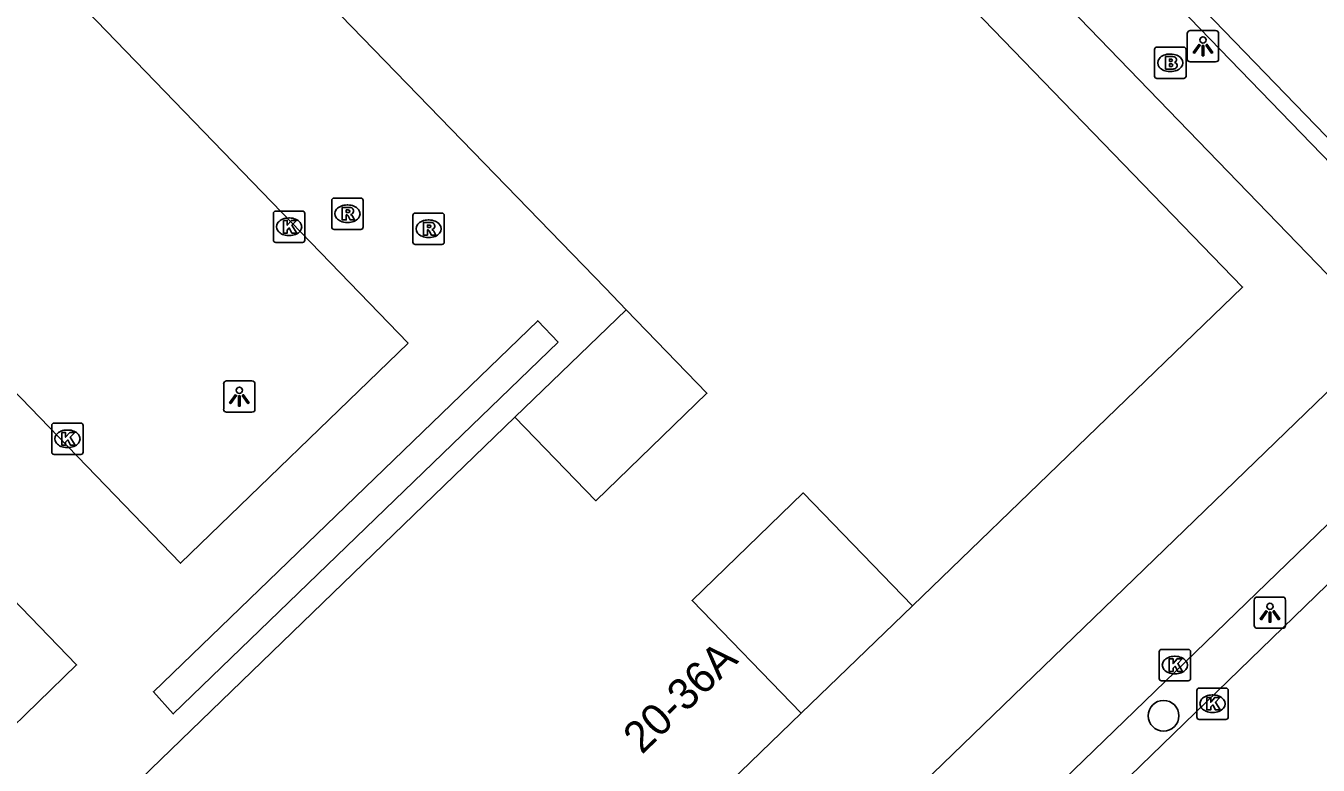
# Model space of a CAD drawing. Extents: x 157466 to 158888, y 383063 to 384677.
# Drawn here: x 158319.84 to 158361.01, y 383986.4 to 384009.96 of the extents above; entities that cross this region are included whole.
import ezdxf

# ---------------------------------------------------------------- set-up
doc = ezdxf.new("R2010")
doc.units = 0
for name, color, linetype in [('IMGEO_Boom', 7, 'Continuous'), ('IMGEO_Brandkraan', 7, 'Continuous'), ('IMGEO_Kolk', 7, 'Continuous'), ('IMGEO_Lichtpunt', 7, 'Continuous'), ('IMGEO_Pand', 7, 'Continuous'), ('IMGEO_Pand_nummerreeks', 7, 'Continuous'), ('IMGEO_Rijbaan_lokaal_open', 7, 'Continuous'), ('IMGEO_Rioolput', 7, 'Continuous'), ('IMGEO_Voetpad_open', 7, 'Continuous')]:
    doc.layers.add(name, color=color, linetype=linetype)

msp = doc.modelspace()

# ---------------------------------------------------------------- linework, layer by layer
at = {"layer": 'IMGEO_Boom'}
msp.add_circle((158356.084, 383987.974), 0.489, dxfattribs=at)
at = {"layer": 'IMGEO_Brandkraan'}
for p, q in [((158355.873, 384009.279), (158356.725, 384009.279)), ((158355.798, 384008.353), (158355.798, 384009.205)), ((158356.286, 384009.059), (158356.311, 384009.059)), ((158356.799, 384009.205), (158356.799, 384008.353)), ((158356.309, 384008.499), (158356.284, 384008.499)), ((158356.725, 384008.279), (158355.873, 384008.279))]:
    msp.add_line(p, q, dxfattribs=at)
for points in [[(158355.873, 384009.279), (158356.725, 384009.279)], [(158355.798, 384008.353), (158355.798, 384009.205)], [(158356.146, 384008.979), (158356.146, 384008.579), (158356.359, 384008.579)], [(158356.377, 384008.979), (158356.146, 384008.979)], [(158356.325, 384008.898), (158356.271, 384008.898), (158356.271, 384008.822)], [(158356.799, 384009.205), (158356.799, 384008.353)], [(158356.271, 384008.822), (158356.324, 384008.822)], [(158356.333, 384008.746), (158356.271, 384008.746), (158356.271, 384008.665)], [(158356.271, 384008.665), (158356.333, 384008.665)], [(158356.725, 384008.279), (158355.873, 384008.279)]]:
    msp.add_lwpolyline(points, dxfattribs=at)
for centre, radius, start, end in [((158355.875, 384009.203), 0.0765, 91.552, 178.448), ((158355.875, 384009.203), 0.0765, 91.552, 178.448), ((158356.723, 384009.203), 0.0765, 1.552, 88.448), ((158356.723, 384009.203), 0.0765, 1.552, 88.448), ((158356.326, 384008.86), 0.0379, 267.8285, 90.9355), ((158356.381, 384008.834), 0.145, 59.4692, 91.5367), ((158356.406, 384008.881), 0.0922, 285.5137, 58.1501), ((158356.334, 384008.705), 0.0404, 269.8759, 90.5077), ((158356.365, 384008.83), 0.251, 268.6676, 293.5347), ((158356.411, 384008.689), 0.105, 301.3115, 78.989), ((158355.875, 384008.355), 0.0765, 181.552, 268.448), ((158355.875, 384008.355), 0.0765, 181.552, 268.448), ((158356.723, 384008.355), 0.0765, 271.552, 358.448), ((158356.723, 384008.355), 0.0765, 271.552, 358.448)]:
    msp.add_arc(centre, radius, start, end, dxfattribs=at)
for centre, major_axis, ratio, start_param, end_param in [((158356.285, 384008.779), (-0.387, 0.002), 0.722429, 4.712389, 7.853982), ((158356.31, 384008.779), (-0.39, 0.002), 0.717154, 1.570796, 4.712389)]:
    msp.add_ellipse(centre, major_axis=major_axis, ratio=ratio, start_param=start_param, end_param=end_param, dxfattribs=at)
at = {"layer": 'IMGEO_Kolk'}
for p, q in [((158327.724, 384003.129), (158327.724, 384003.981)), ((158327.799, 384004.055), (158328.651, 384004.055)), ((158328.725, 384003.981), (158328.725, 384003.129)), ((158328.212, 384003.835), (158328.237, 384003.835)), ((158328.235, 384003.275), (158328.21, 384003.275)), ((158328.651, 384003.055), (158327.799, 384003.055)), ((158320.663, 383996.374), (158320.663, 383997.226)), ((158320.738, 383997.3), (158321.59, 383997.3)), ((158321.151, 383997.08), (158321.176, 383997.08)), ((158321.664, 383997.226), (158321.664, 383996.374)), ((158321.174, 383996.52), (158321.149, 383996.52)), ((158321.59, 383996.3), (158320.738, 383996.3)), ((158355.943, 383989.164), (158355.943, 383990.016)), ((158356.018, 383990.09), (158356.87, 383990.09)), ((158356.944, 383990.016), (158356.944, 383989.164)), ((158356.431, 383989.87), (158356.456, 383989.87)), ((158356.454, 383989.31), (158356.429, 383989.31)), ((158356.87, 383989.09), (158356.018, 383989.09)), ((158357.143, 383987.933), (158357.143, 383988.785)), ((158357.218, 383988.859), (158358.07, 383988.859)), ((158358.144, 383988.785), (158358.144, 383987.933)), ((158357.631, 383988.639), (158357.656, 383988.639)), ((158358.07, 383987.859), (158357.218, 383987.859)), ((158357.654, 383988.079), (158357.629, 383988.079))]:
    msp.add_line(p, q, dxfattribs=at)
for points in [[(158327.724, 384003.129), (158327.724, 384003.981)], [(158327.799, 384004.055), (158328.651, 384004.055)], [(158328.725, 384003.981), (158328.725, 384003.129)], [(158328.045, 384003.755), (158328.168, 384003.755), (158328.168, 384003.604), (158328.298, 384003.755), (158328.462, 384003.755), (158328.316, 384003.604), (158328.469, 384003.355), (158328.317, 384003.355), (158328.232, 384003.519), (158328.168, 384003.452), (158328.168, 384003.355), (158328.045, 384003.355), (158328.045, 384003.755)], [(158328.651, 384003.055), (158327.799, 384003.055)], [(158320.663, 383996.374), (158320.663, 383997.226)], [(158320.738, 383997.3), (158321.59, 383997.3)], [(158320.984, 383997), (158321.107, 383997), (158321.107, 383996.849), (158321.237, 383997), (158321.401, 383997), (158321.255, 383996.849), (158321.408, 383996.6), (158321.256, 383996.6), (158321.171, 383996.764), (158321.107, 383996.697), (158321.107, 383996.6), (158320.984, 383996.6), (158320.984, 383997)], [(158321.664, 383997.226), (158321.664, 383996.374)], [(158321.59, 383996.3), (158320.738, 383996.3)], [(158355.943, 383989.164), (158355.943, 383990.016)], [(158356.018, 383990.09), (158356.87, 383990.09)], [(158356.944, 383990.016), (158356.944, 383989.164)], [(158356.264, 383989.79), (158356.387, 383989.79), (158356.387, 383989.639), (158356.517, 383989.79), (158356.681, 383989.79), (158356.535, 383989.639), (158356.688, 383989.39), (158356.536, 383989.39), (158356.451, 383989.554), (158356.387, 383989.487), (158356.387, 383989.39), (158356.264, 383989.39), (158356.264, 383989.79)], [(158356.87, 383989.09), (158356.018, 383989.09)], [(158357.143, 383987.933), (158357.143, 383988.785)], [(158357.218, 383988.859), (158358.07, 383988.859)], [(158358.144, 383988.785), (158358.144, 383987.933)], [(158357.464, 383988.559), (158357.587, 383988.559), (158357.587, 383988.408), (158357.717, 383988.559), (158357.881, 383988.559), (158357.735, 383988.408), (158357.888, 383988.159), (158357.736, 383988.159), (158357.651, 383988.323), (158357.587, 383988.256), (158357.587, 383988.159), (158357.464, 383988.159), (158357.464, 383988.559)], [(158358.07, 383987.859), (158357.218, 383987.859)]]:
    msp.add_lwpolyline(points, dxfattribs=at)
for centre, start, end in [((158327.801, 384003.979), 91.552, 178.448), ((158327.801, 384003.979), 91.552, 178.448), ((158328.649, 384003.979), 1.552, 88.448), ((158328.649, 384003.979), 1.552, 88.448), ((158327.801, 384003.131), 181.552, 268.448), ((158327.801, 384003.131), 181.552, 268.448), ((158328.649, 384003.131), 271.552, 358.448), ((158328.649, 384003.131), 271.552, 358.448), ((158320.74, 383997.224), 91.552, 178.448), ((158320.74, 383997.224), 91.552, 178.448), ((158321.588, 383997.224), 1.552, 88.448), ((158321.588, 383997.224), 1.552, 88.448), ((158320.74, 383996.376), 181.552, 268.448), ((158320.74, 383996.376), 181.552, 268.448), ((158321.588, 383996.376), 271.552, 358.448), ((158321.588, 383996.376), 271.552, 358.448), ((158356.02, 383990.014), 91.552, 178.448), ((158356.02, 383990.014), 91.552, 178.448), ((158356.868, 383990.014), 1.552, 88.448), ((158356.868, 383990.014), 1.552, 88.448), ((158356.02, 383989.166), 181.552, 268.448), ((158356.02, 383989.166), 181.552, 268.448), ((158356.868, 383989.166), 271.552, 358.448), ((158356.868, 383989.166), 271.552, 358.448), ((158357.22, 383988.783), 91.552, 178.448), ((158357.22, 383988.783), 91.552, 178.448), ((158358.068, 383988.783), 1.552, 88.448), ((158358.068, 383988.783), 1.552, 88.448), ((158357.22, 383987.935), 181.552, 268.448), ((158357.22, 383987.935), 181.552, 268.448), ((158358.068, 383987.935), 271.552, 358.448), ((158358.068, 383987.935), 271.552, 358.448)]:
    msp.add_arc(centre, 0.0765, start, end, dxfattribs=at)
for centre, major_axis, ratio, start_param, end_param in [((158328.211, 384003.555), (-0.387, 0.002), 0.722429, 4.712389, 7.853982), ((158328.236, 384003.555), (-0.39, 0.002), 0.717154, 1.570796, 4.712389), ((158321.15, 383996.8), (-0.387, 0.002), 0.722429, 4.712389, 7.853982), ((158321.175, 383996.8), (-0.39, 0.002), 0.717154, 1.570796, 4.712389), ((158356.43, 383989.59), (-0.387, 0.002), 0.722429, 4.712389, 7.853982), ((158356.455, 383989.59), (-0.39, 0.002), 0.717154, 1.570796, 4.712389), ((158357.63, 383988.359), (-0.387, 0.002), 0.722429, 4.712389, 7.853982), ((158357.655, 383988.359), (-0.39, 0.002), 0.717154, 1.570796, 4.712389)]:
    msp.add_ellipse(centre, major_axis=major_axis, ratio=ratio, start_param=start_param, end_param=end_param, dxfattribs=at)
at = {"layer": 'IMGEO_Lichtpunt'}
for p, q in [((158356.841, 384009.71), (158356.841, 384008.903)), ((158356.841, 384009.71), (158356.841, 384008.903)), ((158357.743, 384009.805), (158356.935, 384009.805)), ((158357.743, 384009.805), (158356.935, 384009.805)), ((158357.837, 384008.903), (158357.837, 384009.71)), ((158357.837, 384008.903), (158357.837, 384009.71)), ((158356.935, 384008.809), (158357.743, 384008.809)), ((158356.935, 384008.809), (158357.743, 384008.809)), ((158327.043, 383998.643), (158326.235, 383998.643)), ((158327.043, 383998.643), (158326.235, 383998.643)), ((158326.141, 383998.548), (158326.141, 383997.741)), ((158326.141, 383998.548), (158326.141, 383997.741)), ((158327.137, 383997.741), (158327.137, 383998.548)), ((158327.137, 383997.741), (158327.137, 383998.548)), ((158326.235, 383997.647), (158327.043, 383997.647)), ((158326.235, 383997.647), (158327.043, 383997.647)), ((158358.974, 383991.663), (158358.974, 383990.856)), ((158358.974, 383991.663), (158358.974, 383990.856)), ((158359.876, 383991.758), (158359.068, 383991.758)), ((158359.876, 383991.758), (158359.068, 383991.758)), ((158359.97, 383990.856), (158359.97, 383991.663)), ((158359.97, 383990.856), (158359.97, 383991.663)), ((158359.068, 383990.762), (158359.876, 383990.762)), ((158359.068, 383990.762), (158359.876, 383990.762))]:
    msp.add_line(p, q, dxfattribs=at)
for points in [[(158357.215, 384009.374), (158357.254, 384009.346), (158357.066, 384009.084), (158357.028, 384009.111), (158357.215, 384009.374)], [(158357.317, 384009.326), (158357.364, 384009.326), (158357.364, 384009.004), (158357.317, 384009.004), (158357.317, 384009.326)], [(158357.427, 384009.346), (158357.465, 384009.373), (158357.652, 384009.111), (158357.613, 384009.083), (158357.427, 384009.346)], [(158326.515, 383998.212), (158326.554, 383998.184), (158326.366, 383997.922), (158326.328, 383997.949), (158326.515, 383998.212)], [(158326.617, 383998.164), (158326.664, 383998.164), (158326.664, 383997.842), (158326.617, 383997.842), (158326.617, 383998.164)], [(158326.727, 383998.184), (158326.765, 383998.211), (158326.952, 383997.949), (158326.913, 383997.921), (158326.727, 383998.184)], [(158359.348, 383991.327), (158359.387, 383991.299), (158359.199, 383991.037), (158359.161, 383991.064), (158359.348, 383991.327)], [(158359.45, 383991.279), (158359.497, 383991.279), (158359.497, 383990.957), (158359.45, 383990.957), (158359.45, 383991.279)], [(158359.56, 383991.299), (158359.598, 383991.326), (158359.785, 383991.064), (158359.746, 383991.036), (158359.56, 383991.299)]]:
    msp.add_lwpolyline(points, dxfattribs=at)
for centre in [(158357.34, 384009.508), (158326.64, 383998.346), (158359.473, 383991.461)]:
    msp.add_circle(centre, 0.0994, dxfattribs=at)
for centre, start, end in [((158356.935, 384009.71), 90, 180), ((158356.935, 384009.71), 90, 180), ((158357.743, 384009.71), 0, 90), ((158357.743, 384009.71), 0, 90), ((158356.935, 384008.903), 180, 270), ((158356.935, 384008.903), 180, 270), ((158357.743, 384008.903), 270, 0), ((158357.743, 384008.903), 270, 360), ((158326.235, 383998.548), 90, 180), ((158326.235, 383998.548), 90, 180), ((158327.043, 383998.548), 0, 90), ((158327.043, 383998.548), 0, 90), ((158326.235, 383997.741), 180, 270), ((158326.235, 383997.741), 180, 270), ((158327.043, 383997.741), 270, 0), ((158327.043, 383997.741), 270, 360), ((158359.068, 383991.663), 90, 180), ((158359.068, 383991.663), 90, 180), ((158359.876, 383991.663), 0, 90), ((158359.876, 383991.663), 0, 90), ((158359.068, 383990.856), 180, 270), ((158359.068, 383990.856), 180, 270), ((158359.876, 383990.856), 270, 0), ((158359.876, 383990.856), 270, 360)]:
    msp.add_arc(centre, 0.0946, start, end, dxfattribs=at)
at = {"layer": 'IMGEO_Pand'}
for points in [[(158348.086, 383991.478), (158358.601, 384001.635), (158331.95, 384029.182)], [(158330.883, 384028.329), (158320.485, 384020.016), (158328.811, 384011.395), (158338.306, 384001.594), (158338.96, 384000.913)], [(158338.96, 384000.913), (158341.536, 383998.25), (158337.994, 383994.825), (158335.419, 383997.487)], [(158335.419, 383997.487), (158320.597, 383983.15)], [(158344.544, 383988.054), (158341.063, 383991.652), (158344.605, 383995.077), (158348.086, 383991.478)], [(158329.719, 383973.72), (158344.544, 383988.054)]]:
    msp.add_lwpolyline(points, dxfattribs=at)
at = {"layer": 'IMGEO_Rijbaan_lokaal_open'}
for points in [[(158332.018, 383999.845), (158316.188, 384016.221), (158308.925, 384009.23), (158324.766, 383992.836), (158332.018, 383999.845)], [(158317.776, 383986.033), (158321.454, 383989.595), (158303.858, 384007.823), (158300.17, 384004.277)], [(158338.96, 384000.913), (158335.419, 383997.487)], [(158336.802, 383999.876), (158336.145, 384000.562), (158323.905, 383988.742), (158324.537, 383988.035), (158336.802, 383999.876)]]:
    msp.add_lwpolyline(points, dxfattribs=at)
at = {"layer": 'IMGEO_Rioolput'}
for p, q in [((158329.584, 384003.545), (158329.584, 384004.397)), ((158329.659, 384004.471), (158330.511, 384004.471)), ((158330.585, 384004.397), (158330.585, 384003.545)), ((158330.072, 384004.251), (158330.097, 384004.251)), ((158332.169, 384003.066), (158332.169, 384003.918)), ((158332.244, 384003.992), (158333.096, 384003.992)), ((158333.17, 384003.918), (158333.17, 384003.066)), ((158330.095, 384003.691), (158330.07, 384003.691)), ((158332.657, 384003.772), (158332.682, 384003.772)), ((158330.511, 384003.471), (158329.659, 384003.471)), ((158332.68, 384003.212), (158332.655, 384003.212)), ((158333.096, 384002.992), (158332.244, 384002.992))]:
    msp.add_line(p, q, dxfattribs=at)
for points in [[(158329.584, 384003.545), (158329.584, 384004.397)], [(158329.659, 384004.471), (158330.511, 384004.471)], [(158330.585, 384004.397), (158330.585, 384003.545)], [(158330.173, 384004.169), (158329.921, 384004.171), (158329.921, 384003.771)], [(158329.921, 384003.771), (158330.045, 384003.771), (158330.045, 384003.933), (158330.056, 384003.933)], [(158330.099, 384004.09), (158330.045, 384004.09), (158330.045, 384004.009)], [(158330.045, 384004.009), (158330.097, 384004.009)], [(158332.169, 384003.066), (158332.169, 384003.918)], [(158332.244, 384003.992), (158333.096, 384003.992)], [(158333.17, 384003.918), (158333.17, 384003.066)], [(158330.103, 384003.904), (158330.174, 384003.771), (158330.314, 384003.771), (158330.249, 384003.897)], [(158332.758, 384003.69), (158332.506, 384003.692), (158332.506, 384003.292)], [(158332.684, 384003.611), (158332.63, 384003.611), (158332.63, 384003.53)], [(158332.63, 384003.53), (158332.682, 384003.53)], [(158330.511, 384003.471), (158329.659, 384003.471)], [(158332.506, 384003.292), (158332.63, 384003.292), (158332.63, 384003.454), (158332.641, 384003.454)], [(158332.688, 384003.425), (158332.759, 384003.292), (158332.899, 384003.292), (158332.834, 384003.418)], [(158333.096, 384002.992), (158332.244, 384002.992)]]:
    msp.add_lwpolyline(points, dxfattribs=at)
for centre, radius, start, end in [((158329.661, 384004.395), 0.0765, 91.552, 178.448), ((158329.661, 384004.395), 0.0765, 91.552, 178.448), ((158330.509, 384004.395), 0.0765, 1.552, 88.448), ((158330.509, 384004.395), 0.0765, 1.552, 88.448), ((158330.055, 384003.88), 0.0533, 26.0293, 88.6989), ((158330.081, 384004.198), 0.19, 274.7715, 282.9687), ((158330.105, 384003.994), 0.0964, 77.0061, 93.1865), ((158330.119, 384004.051), 0.0378, 276.6634, 79.6772), ((158330.172, 384004.059), 0.109, 350.3612, 89.416), ((158330.17, 384004.059), 0.112, 277.5842, 350.9817), ((158330.154, 384003.844), 0.108, 29.5134, 73.7905), ((158332.246, 384003.916), 0.0765, 91.552, 178.448), ((158332.246, 384003.916), 0.0765, 91.552, 178.448), ((158333.094, 384003.916), 0.0765, 1.552, 88.448), ((158333.094, 384003.916), 0.0765, 1.552, 88.448), ((158329.661, 384003.547), 0.0765, 181.552, 268.448), ((158329.661, 384003.547), 0.0765, 181.552, 268.448), ((158330.509, 384003.547), 0.0765, 271.552, 358.448), ((158330.509, 384003.547), 0.0765, 271.552, 358.448), ((158332.666, 384003.719), 0.19, 274.7715, 282.9687), ((158332.69, 384003.515), 0.0964, 77.0061, 93.1865), ((158332.704, 384003.572), 0.0378, 276.6634, 79.6772), ((158332.757, 384003.58), 0.109, 350.3612, 89.416), ((158332.755, 384003.58), 0.112, 277.5842, 350.9817), ((158332.64, 384003.401), 0.0533, 26.0293, 88.6989), ((158332.739, 384003.365), 0.108, 29.5134, 73.7905), ((158332.246, 384003.068), 0.0765, 181.552, 268.448), ((158332.246, 384003.068), 0.0765, 181.552, 268.448), ((158333.094, 384003.068), 0.0765, 271.552, 358.448), ((158333.094, 384003.068), 0.0765, 271.552, 358.448)]:
    msp.add_arc(centre, radius, start, end, dxfattribs=at)
for centre, major_axis, ratio, start_param, end_param in [((158330.071, 384003.971), (-0.387, 0.002), 0.722429, 4.712389, 7.853982), ((158330.096, 384003.971), (-0.39, 0.002), 0.717154, 1.570796, 4.712389), ((158332.656, 384003.492), (-0.387, 0.002), 0.722429, 4.712389, 7.853982), ((158332.681, 384003.492), (-0.39, 0.002), 0.717154, 1.570796, 4.712389)]:
    msp.add_ellipse(centre, major_axis=major_axis, ratio=ratio, start_param=start_param, end_param=end_param, dxfattribs=at)
at = {"layer": 'IMGEO_Voetpad_open'}
for points in [[(158368.061, 383999.419), (158337.273, 384031.232), (158342.779, 384036.593), (158373.57, 384004.796), (158368.061, 383999.419)], [(158371.163, 384001.748), (158368.051, 383998.71), (158364.995, 384001.868), (158336.567, 384031.243), (158339.678, 384034.272)], [(158331.95, 384029.182), (158333.564, 384030.723), (158363.174, 384000.104)], [(158363.174, 384000.104), (158332.678, 383970.606), (158329.719, 383973.72)], [(158365.829, 383996.542), (158335.787, 383967.41), (158334.794, 383968.421), (158364.866, 383997.514)], [(158344.544, 383988.054), (158348.086, 383991.478)]]:
    msp.add_lwpolyline(points, dxfattribs=at)

# ---------------------------------------------------------------- texts
at = {"layer": 'IMGEO_Pand_nummerreeks'}
msp.add_text('20-36A', height=1, rotation=43.8485, dxfattribs=at).set_placement((158339.465, 383986.724))

doc.saveas('drawing.dxf')
